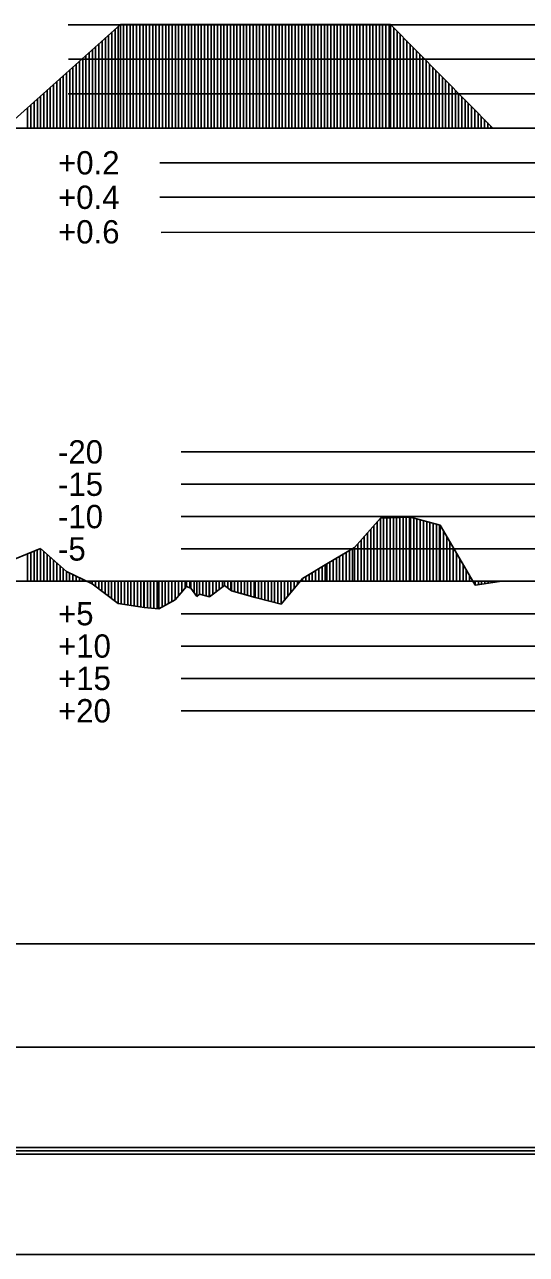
# Model space of a CAD drawing. Extents: x 2 to 10148, y 0 to 380.
# Drawn here: x 3039.9 to 3078.7, y 190 to 285 of the extents above; entities that cross this region are included whole.
import ezdxf

# ---------------------------------------------------------------- set-up
doc = ezdxf.new("R2010")
doc.units = 0
for name, color, linetype in [('POSUN_CARA', 7, 'Continuous'), ('POSUN_RASTR', 7, 'Continuous'), ('POSUN_TEXT', 7, 'Continuous'), ('RYCHL_RASTR', 7, 'Continuous'), ('ZRYCHL_CARA', 7, 'Continuous'), ('ZRYCHL_RASTR', 7, 'Continuous'), ('ZRYCHL_TEXT', 7, 'Continuous')]:
    doc.layers.add(name, color=color, linetype=linetype)

msp = doc.modelspace()

# ---------------------------------------------------------------- linework, layer by layer
at = {"layer": 'POSUN_CARA'}
for p, q in [((3065.395, 244.607), (3067.391, 246.884)), ((3066.895, 242), (3066.895, 246.318)), ((3067.145, 242), (3067.145, 246.604)), ((3067.391, 246.884), (3069.714, 246.955)), ((3067.391, 242), (3067.391, 246.884)), ((3067.641, 242), (3067.641, 246.892)), ((3067.891, 242), (3067.891, 246.9)), ((3068.141, 242), (3068.141, 246.907)), ((3068.391, 242), (3068.391, 246.915)), ((3068.641, 242), (3068.641, 246.922)), ((3068.891, 242), (3068.891, 246.93)), ((3069.141, 242), (3069.141, 246.938)), ((3069.391, 242), (3069.391, 246.945)), ((3069.641, 242), (3069.641, 246.953)), ((3069.714, 246.955), (3072.015, 246.337)), ((3069.714, 242), (3069.714, 246.955)), ((3069.964, 242), (3069.964, 246.888)), ((3070.214, 242), (3070.214, 246.821)), ((3070.464, 242), (3070.464, 246.754)), ((3070.714, 242), (3070.714, 246.686)), ((3070.964, 242), (3070.964, 246.619)), ((3071.214, 242), (3071.214, 246.552)), ((3071.464, 242), (3071.464, 246.485)), ((3071.714, 242), (3071.714, 246.418)), ((3071.964, 242), (3071.964, 246.351)), ((3072.015, 246.337), (3073.525, 243.727)), ((3072.015, 242), (3072.015, 246.337)), ((3065.895, 242), (3065.895, 245.178)), ((3066.145, 242), (3066.145, 245.463)), ((3066.395, 242), (3066.395, 245.748)), ((3066.645, 242), (3066.645, 246.033)), ((3072.265, 242), (3072.265, 245.905)), ((3072.515, 242), (3072.515, 245.473)), ((3039.15, 243.699), (3041.155, 244.541)), ((3040.4, 242), (3040.4, 244.224)), ((3040.65, 242), (3040.65, 244.329)), ((3040.9, 242), (3040.9, 244.434)), ((3041.15, 242), (3041.15, 244.539)), ((3041.155, 244.541), (3043.147, 242.765)), ((3041.155, 242), (3041.155, 244.541)), ((3041.405, 242), (3041.405, 244.318)), ((3063.244, 243.35), (3065.395, 244.607)), ((3064.744, 242), (3064.744, 244.227)), ((3064.994, 242), (3064.994, 244.373)), ((3065.244, 242), (3065.244, 244.519)), ((3065.395, 242), (3065.395, 244.607)), ((3065.645, 242), (3065.645, 244.892)), ((3072.765, 242), (3072.765, 245.041)), ((3073.015, 242), (3073.015, 244.608)), ((3073.265, 242), (3073.265, 244.176)), ((3040.15, 242), (3040.15, 244.119)), ((3041.655, 242), (3041.655, 244.095)), ((3041.905, 242), (3041.905, 243.872)), ((3042.155, 242), (3042.155, 243.65)), ((3042.405, 242), (3042.405, 243.427)), ((3061.383, 242.213), (3063.244, 243.35)), ((3063.133, 242), (3063.133, 243.282)), ((3063.244, 242), (3063.244, 243.35)), ((3063.494, 242), (3063.494, 243.496)), ((3063.744, 242), (3063.744, 243.642)), ((3063.994, 242), (3063.994, 243.788)), ((3064.244, 242), (3064.244, 243.935)), ((3064.494, 242), (3064.494, 244.081)), ((3073.515, 242), (3073.515, 243.744)), ((3073.525, 243.727), (3074.707, 241.701)), ((3073.525, 242), (3073.525, 243.727)), ((3073.775, 242), (3073.775, 243.298)), ((3042.655, 242), (3042.655, 243.204)), ((3042.905, 242), (3042.905, 242.981)), ((3043.147, 242.765), (3045.143, 241.804)), ((3043.147, 242), (3043.147, 242.765)), ((3043.397, 242), (3043.397, 242.645)), ((3043.647, 242), (3043.647, 242.524)), ((3043.897, 242), (3043.897, 242.404)), ((3044.147, 242), (3044.147, 242.284)), ((3061.633, 242), (3061.633, 242.366)), ((3061.883, 242), (3061.883, 242.518)), ((3062.133, 242), (3062.133, 242.671)), ((3062.383, 242), (3062.383, 242.824)), ((3062.633, 242), (3062.633, 242.977)), ((3062.883, 242), (3062.883, 243.129)), ((3074.025, 242), (3074.025, 242.87)), ((3074.275, 242), (3074.275, 242.442)), ((3044.397, 242), (3044.397, 242.163)), ((3044.647, 242), (3044.647, 242.043)), ((3044.897, 242), (3044.897, 241.923)), ((3045.143, 242), (3045.143, 241.804)), ((3045.143, 241.804), (3047.135, 240.274)), ((3045.393, 242), (3045.393, 241.612)), ((3045.643, 242), (3045.643, 241.42)), ((3045.893, 242), (3045.893, 241.228)), ((3046.143, 242), (3046.143, 241.036)), ((3046.393, 242), (3046.393, 240.844)), ((3046.643, 242), (3046.643, 240.652)), ((3046.893, 242), (3046.893, 240.46)), ((3047.135, 242), (3047.135, 240.274)), ((3047.385, 242), (3047.385, 240.236)), ((3047.635, 242), (3047.635, 240.198)), ((3047.885, 242), (3047.885, 240.16)), ((3048.135, 242), (3048.135, 240.122)), ((3048.385, 242), (3048.385, 240.084)), ((3048.635, 242), (3048.635, 240.046)), ((3048.885, 242), (3048.885, 240.008)), ((3049.135, 242), (3049.135, 239.97)), ((3049.149, 242), (3049.149, 239.967)), ((3049.399, 242), (3049.399, 239.945)), ((3049.649, 242), (3049.649, 239.922)), ((3049.899, 242), (3049.899, 239.899)), ((3050.149, 242), (3050.149, 239.877)), ((3050.286, 242), (3050.286, 239.864)), ((3050.536, 242), (3050.536, 240.004)), ((3050.786, 242), (3050.786, 240.144)), ((3051.036, 242), (3051.036, 240.283)), ((3051.286, 242), (3051.286, 240.423)), ((3051.536, 242), (3051.536, 240.563)), ((3051.558, 242), (3051.558, 240.575)), ((3051.558, 240.575), (3052.427, 241.598)), ((3051.808, 242), (3051.808, 240.87)), ((3052.058, 242), (3052.058, 241.164)), ((3052.308, 242), (3052.308, 241.459)), ((3052.427, 242), (3052.427, 241.598)), ((3052.427, 241.598), (3052.758, 241.468)), ((3052.677, 242), (3052.677, 241.5)), ((3052.758, 242), (3052.758, 241.468)), ((3052.758, 241.468), (3053.221, 240.819)), ((3053.008, 242), (3053.008, 241.118)), ((3053.221, 242), (3053.221, 240.819)), ((3053.433, 242), (3053.433, 240.998)), ((3053.683, 242), (3053.683, 240.931)), ((3053.933, 242), (3053.933, 240.864)), ((3054.183, 242), (3054.183, 240.797)), ((3054.201, 242), (3054.201, 240.792)), ((3054.201, 240.792), (3055.356, 241.683)), ((3054.451, 242), (3054.451, 240.985)), ((3054.701, 242), (3054.701, 241.177)), ((3054.951, 242), (3054.951, 241.37)), ((3055.201, 242), (3055.201, 241.563)), ((3055.356, 242), (3055.356, 241.683)), ((3055.356, 241.683), (3055.888, 241.266)), ((3055.606, 242), (3055.606, 241.487)), ((3055.856, 242), (3055.856, 241.291)), ((3055.888, 242), (3055.888, 241.266)), ((3056.138, 242), (3056.138, 241.195)), ((3056.388, 242), (3056.388, 241.125)), ((3056.638, 242), (3056.638, 241.055)), ((3056.888, 242), (3056.888, 240.984)), ((3057.138, 242), (3057.138, 240.914)), ((3057.388, 242), (3057.388, 240.843)), ((3057.638, 242), (3057.638, 240.773)), ((3057.721, 242), (3057.721, 240.749)), ((3057.971, 242), (3057.971, 240.686)), ((3058.221, 242), (3058.221, 240.622)), ((3058.471, 242), (3058.471, 240.559)), ((3058.721, 242), (3058.721, 240.495)), ((3058.971, 242), (3058.971, 240.431)), ((3059.221, 242), (3059.221, 240.368)), ((3059.471, 242), (3059.471, 240.304)), ((3059.721, 242), (3059.721, 240.24)), ((3059.738, 240.236), (3061.383, 242.213)), ((3059.738, 242), (3059.738, 240.236)), ((3059.988, 242), (3059.988, 240.537)), ((3060.238, 242), (3060.238, 240.837)), ((3060.488, 242), (3060.488, 241.137)), ((3060.738, 242), (3060.738, 241.438)), ((3060.988, 242), (3060.988, 241.738)), ((3061.238, 242), (3061.238, 242.038)), ((3061.383, 242), (3061.383, 242.213)), ((3074.525, 242), (3074.525, 242.013)), ((3074.707, 242), (3074.707, 241.701)), ((3074.707, 241.701), (3076.599, 241.986)), ((3074.957, 242), (3074.957, 241.739)), ((3075.207, 242), (3075.207, 241.776)), ((3075.457, 242), (3075.457, 241.814)), ((3075.707, 242), (3075.707, 241.852)), ((3075.957, 242), (3075.957, 241.889)), ((3076.207, 242), (3076.207, 241.927)), ((3076.457, 242), (3076.457, 241.965)), ((3050.286, 239.864), (3051.558, 240.575)), ((3053.221, 240.819), (3053.433, 240.998)), ((3053.433, 240.998), (3054.201, 240.792)), ((3055.888, 241.266), (3057.721, 240.749)), ((3057.721, 240.749), (3059.738, 240.236)), ((3047.135, 240.274), (3049.149, 239.967)), ((3049.149, 239.967), (3050.286, 239.864))]:
    msp.add_line(p, q, dxfattribs=at)
at = {"layer": 'POSUN_RASTR'}
for p, q in [((3052, 252), (3246.193, 252)), ((3052, 249.5), (3246.193, 249.5)), ((3052, 247), (3246.218, 247)), ((3052, 244.5), (3246.218, 244.5)), ((2328.7, 242), (3155.543, 242)), ((3052, 239.5), (3246.188, 239.5)), ((3052, 237), (3246.206, 237)), ((3052, 234.5), (3246.231, 234.5)), ((3052, 232), (3246.146, 232))]:
    msp.add_line(p, q, dxfattribs=at)
at = {"layer": 'RYCHL_RASTR'}
for p, q in [((2328.7, 214), (3155.543, 214)), ((2328.7, 206), (3155.543, 206)), ((2328.7, 198.25), (3155.543, 198.25)), ((2328.7, 198), (3155.543, 198)), ((2328.7, 197.75), (3155.543, 197.75)), ((2328.7, 190), (3155.543, 190))]:
    msp.add_line(p, q, dxfattribs=at)
at = {"layer": 'ZRYCHL_CARA'}
for p, q in [((3038.406, 277), (3047.315, 285.009)), ((3046.406, 277), (3046.406, 284.192)), ((3046.656, 277), (3046.656, 284.416)), ((3046.906, 277), (3046.906, 284.641)), ((3047.156, 277), (3047.156, 284.866)), ((3047.315, 277), (3047.315, 285.009)), ((3047.315, 285.009), (3068.177, 285.009)), ((3047.565, 277), (3047.565, 285.009)), ((3047.815, 277), (3047.815, 285.009)), ((3048.065, 277), (3048.065, 285.009)), ((3048.315, 277), (3048.315, 285.009)), ((3048.565, 277), (3048.565, 285.009)), ((3048.815, 277), (3048.815, 285.009)), ((3049.065, 277), (3049.065, 285.009)), ((3049.315, 277), (3049.315, 285.009)), ((3049.565, 277), (3049.565, 285.009)), ((3049.815, 277), (3049.815, 285.009)), ((3050.065, 277), (3050.065, 285.009)), ((3050.315, 277), (3050.315, 285.009)), ((3050.565, 277), (3050.565, 285.009)), ((3050.815, 277), (3050.815, 285.009)), ((3051.065, 277), (3051.065, 285.009)), ((3051.315, 277), (3051.315, 285.009)), ((3051.565, 277), (3051.565, 285.009)), ((3051.815, 277), (3051.815, 285.009)), ((3052.065, 277), (3052.065, 285.009)), ((3052.315, 277), (3052.315, 285.009)), ((3052.565, 277), (3052.565, 285.009)), ((3052.815, 277), (3052.815, 285.009)), ((3053.065, 277), (3053.065, 285.009)), ((3053.315, 277), (3053.315, 285.009)), ((3053.565, 277), (3053.565, 285.009)), ((3053.815, 277), (3053.815, 285.009)), ((3054.065, 277), (3054.065, 285.009)), ((3054.315, 277), (3054.315, 285.009)), ((3054.565, 277), (3054.565, 285.009)), ((3054.815, 277), (3054.815, 285.009)), ((3055.065, 277), (3055.065, 285.009)), ((3055.315, 277), (3055.315, 285.009)), ((3055.565, 277), (3055.565, 285.009)), ((3055.815, 277), (3055.815, 285.009)), ((3056.065, 277), (3056.065, 285.009)), ((3056.315, 277), (3056.315, 285.009)), ((3056.565, 277), (3056.565, 285.009)), ((3056.815, 277), (3056.815, 285.009)), ((3057.065, 277), (3057.065, 285.009)), ((3057.315, 277), (3057.315, 285.009)), ((3057.565, 277), (3057.565, 285.009)), ((3057.815, 277), (3057.815, 285.009)), ((3058.065, 277), (3058.065, 285.009)), ((3058.315, 277), (3058.315, 285.009)), ((3058.565, 277), (3058.565, 285.009)), ((3058.815, 277), (3058.815, 285.009)), ((3059.065, 277), (3059.065, 285.009)), ((3059.315, 277), (3059.315, 285.009)), ((3059.565, 277), (3059.565, 285.009)), ((3059.815, 277), (3059.815, 285.009)), ((3060.065, 277), (3060.065, 285.009)), ((3060.315, 277), (3060.315, 285.009)), ((3060.565, 277), (3060.565, 285.009)), ((3060.815, 277), (3060.815, 285.009)), ((3061.065, 277), (3061.065, 285.009)), ((3061.315, 277), (3061.315, 285.009)), ((3061.565, 277), (3061.565, 285.009)), ((3061.815, 277), (3061.815, 285.009)), ((3062.065, 277), (3062.065, 285.009)), ((3062.315, 277), (3062.315, 285.009)), ((3062.565, 277), (3062.565, 285.009)), ((3062.815, 277), (3062.815, 285.009)), ((3063.065, 277), (3063.065, 285.009)), ((3063.315, 277), (3063.315, 285.009)), ((3063.565, 277), (3063.565, 285.009)), ((3063.815, 277), (3063.815, 285.009)), ((3064.065, 277), (3064.065, 285.009)), ((3064.315, 277), (3064.315, 285.009)), ((3064.565, 277), (3064.565, 285.009)), ((3064.815, 277), (3064.815, 285.009)), ((3065.065, 277), (3065.065, 285.009)), ((3065.315, 277), (3065.315, 285.009)), ((3065.565, 277), (3065.565, 285.009)), ((3065.815, 277), (3065.815, 285.009)), ((3066.065, 277), (3066.065, 285.009)), ((3066.315, 277), (3066.315, 285.009)), ((3066.565, 277), (3066.565, 285.009)), ((3066.815, 277), (3066.815, 285.009)), ((3067.065, 277), (3067.065, 285.009)), ((3067.315, 277), (3067.315, 285.009)), ((3067.565, 277), (3067.565, 285.009)), ((3067.815, 277), (3067.815, 285.009)), ((3068.065, 277), (3068.065, 285.009)), ((3068.177, 277), (3068.177, 285.009)), ((3068.177, 285.009), (3076.084, 277)), ((3068.427, 277), (3068.427, 284.756)), ((3068.677, 277), (3068.677, 284.502)), ((3068.927, 277), (3068.927, 284.249)), ((3045.406, 277), (3045.406, 283.293)), ((3045.656, 277), (3045.656, 283.517)), ((3045.906, 277), (3045.906, 283.742)), ((3046.156, 277), (3046.156, 283.967)), ((3069.177, 277), (3069.177, 283.996)), ((3069.427, 277), (3069.427, 283.743)), ((3069.677, 277), (3069.677, 283.49)), ((3069.927, 277), (3069.927, 283.236)), ((3044.406, 277), (3044.406, 282.394)), ((3044.656, 277), (3044.656, 282.619)), ((3044.906, 277), (3044.906, 282.843)), ((3045.156, 277), (3045.156, 283.068)), ((3070.177, 277), (3070.177, 282.983)), ((3070.427, 277), (3070.427, 282.73)), ((3070.677, 277), (3070.677, 282.477)), ((3070.927, 277), (3070.927, 282.224)), ((3043.156, 277), (3043.156, 281.27)), ((3043.406, 277), (3043.406, 281.495)), ((3043.656, 277), (3043.656, 281.72)), ((3043.906, 277), (3043.906, 281.944)), ((3044.156, 277), (3044.156, 282.169)), ((3071.177, 277), (3071.177, 281.97)), ((3071.427, 277), (3071.427, 281.717)), ((3071.677, 277), (3071.677, 281.464)), ((3042.156, 277), (3042.156, 280.371)), ((3042.406, 277), (3042.406, 280.596)), ((3042.656, 277), (3042.656, 280.821)), ((3042.906, 277), (3042.906, 281.045)), ((3071.927, 277), (3071.927, 281.211)), ((3072.177, 277), (3072.177, 280.957)), ((3072.427, 277), (3072.427, 280.704)), ((3072.677, 277), (3072.677, 280.451)), ((3041.156, 277), (3041.156, 279.472)), ((3041.406, 277), (3041.406, 279.697)), ((3041.656, 277), (3041.656, 279.922)), ((3041.906, 277), (3041.906, 280.146)), ((3072.927, 277), (3072.927, 280.198)), ((3073.177, 277), (3073.177, 279.945)), ((3073.427, 277), (3073.427, 279.691)), ((3073.677, 277), (3073.677, 279.438)), ((3040.156, 277), (3040.156, 278.573)), ((3040.406, 277), (3040.406, 278.798)), ((3040.656, 277), (3040.656, 279.023)), ((3040.906, 277), (3040.906, 279.247)), ((3073.927, 277), (3073.927, 279.185)), ((3074.177, 277), (3074.177, 278.932)), ((3074.427, 277), (3074.427, 278.679)), ((3074.677, 277), (3074.677, 278.425)), ((3074.927, 277), (3074.927, 278.172)), ((3075.177, 277), (3075.177, 277.919)), ((3075.427, 277), (3075.427, 277.666)), ((2328.7, 277), (3155.543, 277)), ((3075.677, 277), (3075.677, 277.412)), ((3075.927, 277), (3075.927, 277.159))]:
    msp.add_line(p, q, dxfattribs=at)
at = {"layer": 'ZRYCHL_RASTR'}
for p, q in [((3043.293, 285), (3262, 285)), ((3043.313, 282.333), (3262, 282.333)), ((3043.292, 279.667), (3262, 279.667)), ((3050.371, 274.333), (3248, 274.333)), ((3050.371, 271.667), (3248, 271.667)), ((3050.457, 268.958), (3248, 269))]:
    msp.add_line(p, q, dxfattribs=at)

# ---------------------------------------------------------------- texts
at = {"layer": 'POSUN_TEXT'}
for s, p in [('-20', (3042.5, 251.1)), ('-15', (3042.5, 248.6)), ('-10', (3042.5, 246.1)), ('-5', (3042.5, 243.6)), ('+5', (3042.5, 238.6)), ('+10', (3042.5, 236.1)), ('+15', (3042.5, 233.6)), ('+20', (3042.5, 231.1))]:
    msp.add_text(s, height=1.8, dxfattribs=at).set_placement(p)
at = {"layer": 'ZRYCHL_TEXT'}
for s, p in [('+0.2', (3042.5, 273.433)), ('+0.4', (3042.5, 270.767)), ('+0.6', (3042.5, 268.1))]:
    msp.add_text(s, height=1.8, dxfattribs=at).set_placement(p)

doc.saveas('drawing.dxf')
